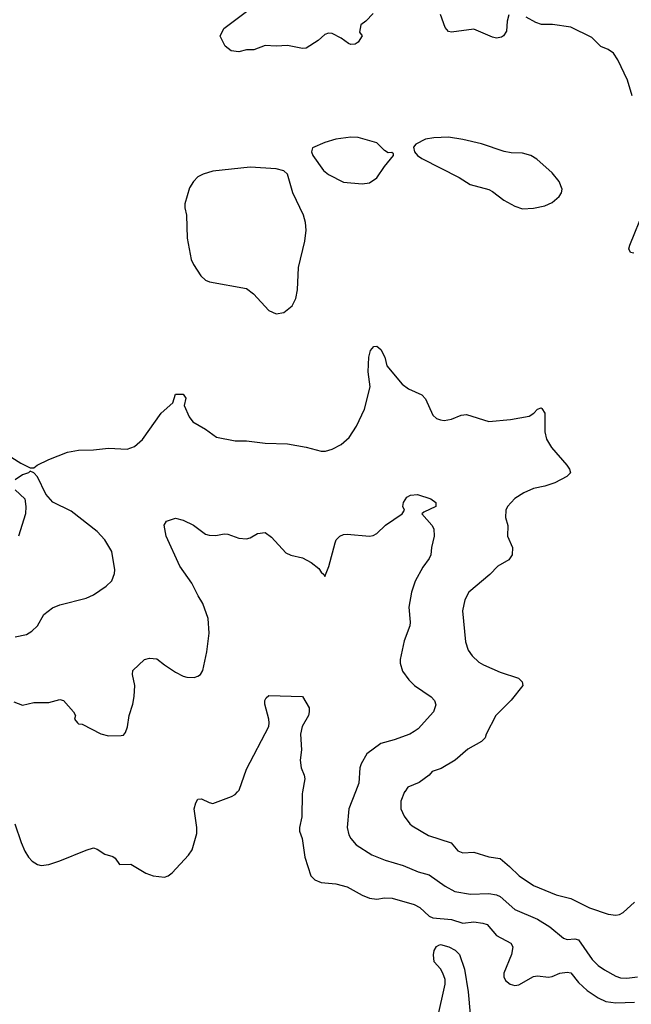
# Model space of a CAD drawing. Header units: inches. Extents: x 1834610 to 2027685, y 642842 to 774116.
# Tile 345 of 632: x 1955934 to 1959214, y 688862 to 694137. Entities that reach past the tile are written whole.
import ezdxf

# ---------------------------------------------------------------- set-up
doc = ezdxf.new("R2010")
doc.units = ezdxf.units.IN
doc.header["$MEASUREMENT"] = 0
doc.layers.add('B9658', color=7, linetype='Continuous')
doc.layers.add('B9659', color=7, linetype='Continuous')

msp = doc.modelspace()

# ---------------------------------------------------------------- linework, layer by layer
at = {"layer": 'B9658', "color": 5}
for points, elevation in [([(1955908.9, 689830), (1955942.8, 689730), (1955962.4, 689682.4), (1955981.5, 689650), (1956001.1, 689630), (1956030, 689611.4), (1956050, 689606.7), (1956090, 689611.4), (1956149.8, 689630.2), (1956290, 689688.9), (1956330, 689700.3), (1956350, 689694.4), (1956390, 689667), (1956434.3, 689654.3), (1956445.8, 689645.8), (1956470, 689610.6), (1956530, 689613.7), (1956610, 689565.6), (1956650, 689551.3), (1956710, 689543.1), (1956730, 689550.5), (1956752.4, 689567.6), (1956839.3, 689660.7), (1956858.4, 689690), (1956883.3, 689776.7), (1956883.5, 689810), (1956869.7, 689910), (1956878, 689942), (1956890, 689961), (1956910, 689964), (1956950, 689942.8), (1956970, 689937.3), (1957070, 689974.8), (1957090, 689986.8), (1957102.4, 690000)], 340), ([(1957450.5, 690000), (1957448.7, 689990), (1957447.1, 689867.1), (1957434.2, 689810), (1957434.5, 689790), (1957448, 689750), (1957464, 689650), (1957494.9, 689550), (1957517.3, 689530), (1957550, 689515.3), (1957630, 689507.4), (1957690, 689492.6), (1957770, 689446.5), (1957810, 689431.3), (1957850, 689425.5), (1957890, 689432.2), (1957931.9, 689431.9), (1958050, 689397.6), (1958080.3, 689380.3), (1958130, 689335.3), (1958150, 689325), (1958250, 689317.3), (1958310, 689297.4), (1958370, 689303.5), (1958417.7, 689297.7), (1958440.3, 689290), (1958490, 689231.6), (1958568, 689190), (1958578.7, 689170), (1958571.4, 689128.6), (1958530.6, 689030), (1958530.7, 689010), (1958538.8, 688990), (1958564.7, 688970), (1958590, 688963.8), (1958610, 688966.4), (1958690, 689011.4), (1958710, 689014.2), (1958770, 689008.5), (1958790, 689011.9), (1958830, 689028.4), (1958870, 689035), (1958890, 689030.2), (1958930, 688978.8), (1958977.2, 688937.2), (1959036.8, 688896.8), (1959077.5, 688877.5), (1959130, 688869.5), (1959230, 688873.8)], 340), ([(1957734.9, 690000), (1957699, 689910), (1957690.3, 689810.3), (1957699.5, 689770), (1957710.3, 689750), (1957737.6, 689717.6), (1957822.3, 689662.3), (1957894.5, 689634.5), (1957990, 689606.5), (1958070, 689571.2), (1958130, 689555.4), (1958215, 689495), (1958266.9, 689466.9), (1958351.8, 689451.8), (1958450, 689456.3), (1958490, 689448.5), (1958510, 689439.7), (1958589.5, 689369.5), (1958710, 689318.2), (1958777.2, 689277.2), (1958850, 689216.9), (1958870, 689210.2), (1958910, 689212.4), (1958930, 689207.8), (1959003.1, 689103.1), (1959036.5, 689070), (1959070, 689046.2), (1959130, 689013.5), (1959155, 689005), (1959190, 689001.6), (1959246.6, 689010)], 360), ([(1957998.2, 690000), (1957978, 689950), (1957978.7, 689910), (1957995.3, 689870), (1958025.7, 689830), (1958039.1, 689819.1), (1958126.6, 689766.6), (1958247.2, 689727.2), (1958283.9, 689683.9), (1958310, 689674.4), (1958370, 689678.3), (1958450, 689651.7), (1958510, 689643), (1958561, 689601), (1958611.7, 689550), (1958690, 689499.3), (1958810, 689449.4), (1958888.8, 689428.8), (1958990, 689379.3), (1959090, 689345.7), (1959130, 689340.3), (1959150, 689343.7), (1959170, 689353.7), (1959231.1, 689410)], 380), ([(1958174.1, 688785.9), (1958215.9, 688970), (1958215.1, 688995.1), (1958203.5, 689030), (1958190, 689052), (1958156, 689090), (1958152.9, 689127.1), (1958157.2, 689150), (1958170, 689171.3), (1958180.9, 689179.1), (1958190, 689182.8), (1958234.8, 689170), (1958270, 689151.8), (1958292.6, 689130), (1958318.9, 689050), (1958339.1, 688930), (1958349.5, 688810)], 320)]:
    msp.add_lwpolyline(points, dxfattribs=dict(at, elevation=elevation))
at = {"layer": 'B9659', "color": 5}
for points, elevation in [([(1957829.3, 694170.7), (1957791.1, 694128.9), (1957762.6, 694110), (1957755.8, 694070), (1957770.4, 694050), (1957750, 694016), (1957733.8, 694006.2), (1957710, 694005.1), (1957698, 694010), (1957658.2, 694038.2), (1957610, 694063.6), (1957590, 694065.6), (1957570, 694057.6), (1957534.1, 694025.9), (1957470, 693985.1), (1957450, 693982), (1957370, 693999.7), (1957310, 693995.6), (1957250, 693998.7), (1957190, 693975.8), (1957150, 693976.2), (1957110, 693965.1), (1957069, 693970), (1957036, 693996), (1957008.4, 694048.4), (1957028.7, 694090), (1957150, 694180.5)], 380), ([(1958556.9, 694163.1), (1958548.8, 694130), (1958544.4, 694075.6), (1958528.5, 694051.5), (1958517, 694043), (1958490, 694037.6), (1958470, 694043), (1958370, 694086), (1958250, 694069.6), (1958233.8, 694073.8), (1958216.1, 694096.1), (1958190, 694165.2)], 380), ([(1959218.4, 693730), (1959193.1, 693813.1), (1959141.7, 693921.7), (1959118.3, 693958.3), (1959090, 693978), (1959050, 693993.2), (1959001.6, 694041.6), (1958890, 694097), (1958791.4, 694111.4), (1958731.5, 694111.5), (1958702.3, 694122.3), (1958649.3, 694150)], 380), ([(1959227, 692887), (1959209.4, 692889.4), (1959201.2, 692910), (1959206.6, 692930), (1959282.2, 693117.8)], 380), ([(1955892.4, 691792.4), (1955940.9, 691760.9), (1955990, 691736), (1956010, 691736), (1956028.7, 691750), (1956090, 691780.5), (1956190, 691820.4), (1956250, 691830.4), (1956330, 691832.4), (1956410, 691842.4), (1956510, 691836.4), (1956550, 691850.4), (1956592.1, 691887.9), (1956692.8, 692030), (1956755.5, 692084.5), (1956770, 692130.7), (1956810.3, 692130.3), (1956826, 692110), (1956816, 692070), (1956843.7, 692010), (1956863.2, 691983.2), (1956930, 691943.6), (1956990, 691900.3), (1957090, 691880.3), (1957150, 691880.3), (1957250, 691869), (1957370, 691864.2), (1957470, 691846.7), (1957550, 691824.9), (1957573.8, 691826.2), (1957610, 691836.4), (1957658, 691862), (1957700.4, 691899.6), (1957740, 691960), (1957783.1, 692050), (1957813.6, 692170), (1957803.1, 692250), (1957806, 692330), (1957815.8, 692364.2), (1957832.7, 692387.3), (1957850, 692387.7), (1957870, 692370.6), (1957891.7, 692330), (1957903, 692283), (1957984.8, 692184.8), (1958018.9, 692158.9), (1958090, 692128), (1958110, 692106.8), (1958150, 692018.8), (1958170, 692000.5), (1958190, 691993), (1958210, 691990.4), (1958250, 691996.4), (1958302.2, 692017.8), (1958330, 692022.3), (1958450, 691984.9), (1958565.3, 691994.7), (1958666, 692014), (1958691.3, 692028.7), (1958710, 692050.4), (1958730, 692058), (1958734.7, 692054.7), (1958750.3, 692030), (1958750.3, 691930), (1958759.3, 691890), (1958785.7, 691845.7), (1958868.4, 691750), (1958882.4, 691730), (1958887.7, 691710), (1958867.3, 691690), (1958803.9, 691656.1), (1958750, 691638.5), (1958690, 691626), (1958636.7, 691603.3), (1958590, 691571.5), (1958550.3, 691530), (1958541.1, 691510), (1958539.5, 691470), (1958552.5, 691427.5), (1958550.5, 691370), (1958575.8, 691310), (1958574, 691270), (1958556.5, 691243.5), (1958497.6, 691210), (1958455.8, 691164.2), (1958342.4, 691070), (1958320.3, 691030), (1958308.9, 690970), (1958324.8, 690804.8), (1958339, 690759), (1958360.4, 690730), (1958396, 690696), (1958420.8, 690680.8), (1958510, 690642.2), (1958608, 690610), (1958628.2, 690590), (1958632.4, 690570), (1958570, 690491.1), (1958487.1, 690410), (1958434.9, 690310), (1958430.2, 690289.8), (1958410.6, 690270), (1958336.4, 690230), (1958270, 690171.1), (1958194.9, 690125.1), (1958146.4, 690110), (1958130.2, 690089.8), (1958075.5, 690050), (1958014.9, 690025.1), (1957998.7, 690001.3), (1957998.2, 690000)], 380), ([(1955909.4, 690830.6), (1955970, 690843.8), (1955998.6, 690861.4), (1956029.3, 690890), (1956064.5, 690950), (1956110, 690986.4), (1956150, 691002), (1956290, 691037.6), (1956330, 691056.4), (1956397.4, 691102.6), (1956428.4, 691131.6), (1956443, 691170), (1956445.1, 691190), (1956428.3, 691288.3), (1956391, 691351), (1956350, 691396.2), (1956210, 691505.1), (1956111.9, 691551.9), (1956075.1, 691595.1), (1956030, 691689), (1956010, 691709), (1955990, 691718), (1955982, 691710), (1955950, 691699.3), (1955910, 691672.7)], 380), ([(1955903.4, 690483.4), (1955950, 690464.9), (1956010, 690478.4), (1956090, 690478.4), (1956150, 690494.9), (1956170, 690490.5), (1956222, 690430), (1956233.4, 690410), (1956228.4, 690390), (1956244, 690370), (1956250, 690365.5), (1956270, 690364), (1956370, 690310.7), (1956410, 690300.7), (1956478, 690302), (1956490, 690304.7), (1956501.2, 690318.8), (1956512, 690348), (1956520.7, 690410), (1956541.6, 690470), (1956548.1, 690511.9), (1956551.5, 690570), (1956539.5, 690630), (1956541.2, 690650), (1956604, 690710), (1956630, 690717.1), (1956670, 690712.7), (1956710, 690680.5), (1956770, 690642), (1956810, 690620.5), (1956830, 690615.5), (1956870, 690614), (1956890, 690620.7), (1956904, 690630), (1956916, 690650), (1956937.6, 690750), (1956949.7, 690850.3), (1956944.2, 690930), (1956916.1, 691010), (1956890.9, 691050), (1956857.7, 691117.7), (1956793.7, 691210), (1956720.5, 691370), (1956709.3, 691430), (1956722, 691450), (1956770, 691466.8), (1956810, 691455.5), (1956866.8, 691430), (1956930, 691381.6), (1956950, 691375.5), (1956986.3, 691373.7), (1957030, 691382), (1957050, 691380.5), (1957110, 691360.5), (1957150, 691356.3), (1957170, 691362), (1957210, 691384.9), (1957250, 691390.6), (1957284.7, 691364.7), (1957361.1, 691281.1), (1957388.7, 691268.7), (1957450, 691253.7), (1957497.3, 691230), (1957537.6, 691197.6), (1957550, 691178), (1957565.4, 691165.4), (1957570, 691154), (1957591.9, 691208.1), (1957625.3, 691334.7), (1957632, 691350), (1957650, 691370.6), (1957670, 691379.3), (1957690, 691381.6), (1957810, 691370.6), (1957830, 691374), (1957850, 691384.9), (1957895.1, 691430), (1957985.2, 691490), (1957997.2, 691510), (1957989.5, 691530), (1957992.7, 691550), (1958010, 691578.8), (1958030, 691590.8), (1958066.6, 691593.4), (1958138, 691570), (1958166, 691550), (1958166, 691530), (1958100.7, 691499.3), (1958091.3, 691490), (1958144.9, 691430), (1958154.9, 691410), (1958156.4, 691370), (1958142.4, 691310), (1958138.4, 691270), (1958130.4, 691250), (1958096.3, 691203.7), (1958055.3, 691130), (1958034.6, 691070), (1958020.3, 690990), (1958028.8, 690910), (1958025.7, 690890), (1957995.3, 690810), (1957974.4, 690710), (1957974, 690690), (1957986.6, 690646.6), (1958020.6, 690600.6), (1958050.6, 690570), (1958141, 690510), (1958158.8, 690490), (1958166, 690466), (1958153, 690430), (1958070, 690338.7), (1958050, 690323), (1958026.8, 690310), (1957941.6, 690278.4), (1957870, 690259.7), (1957795.7, 690204.3), (1957764.6, 690150), (1957758.3, 690130), (1957753.5, 690046.5), (1957734.9, 690000)], 360), ([(1955910, 691618), (1955961, 691570), (1955967.7, 691530), (1955964.9, 691490), (1955928.4, 691370)], 380), ([(1957102.4, 690000), (1957111.8, 690010), (1957150, 690122), (1957269.7, 690350), (1957272.8, 690370), (1957269.7, 690389.7), (1957249.5, 690470), (1957249.4, 690490), (1957256.5, 690503.5), (1957270, 690516), (1957450.5, 690510.5), (1957486, 690450), (1957486.8, 690430), (1957482.8, 690410), (1957448.5, 690351.5), (1957439.5, 690310), (1957446, 690226), (1957437.4, 690170), (1957444, 690130), (1957460.3, 690090), (1957463.7, 690070), (1957450.5, 690000)], 340)]:
    msp.add_lwpolyline(points, dxfattribs=dict(at, elevation=elevation))
at = {"layer": 'B9659', "color": 5, "elevation": 420}
for points in [[(1957710, 693507.8), (1957630, 693496.3), (1957570, 693479.6), (1957504.7, 693450), (1957498.8, 693430), (1957506.8, 693410), (1957563.8, 693330), (1957590, 693308.5), (1957670, 693267.2), (1957770, 693258.4), (1957810, 693263), (1957850, 693290.7), (1957890, 693351), (1957938, 693410), (1957938, 693418), (1957930, 693426), (1957910, 693424), (1957890, 693436), (1957850, 693478), (1957750, 693506)], [(1958232.8, 693507.2), (1958154.9, 693505.1), (1958110, 693497), (1958058, 693470), (1958046.4, 693453.6), (1958051, 693430), (1958066.8, 693410), (1958090, 693393.4), (1958290, 693292.4), (1958350, 693254.9), (1958450, 693226.7), (1958470, 693216.4), (1958530.5, 693170), (1958590, 693137.4), (1958630, 693124.6), (1958690, 693127.2), (1958750, 693140.3), (1958790, 693158.4), (1958827.3, 693190), (1958839.6, 693210), (1958843.6, 693230), (1958826, 693270), (1958790, 693316.3), (1958707.3, 693390), (1958675.1, 693410), (1958630, 693422.6), (1958570, 693424.7), (1958531.1, 693431.1), (1958410, 693471.5), (1958310, 693495.6)], [(1957170, 693347.4), (1956970, 693326), (1956918.8, 693310), (1956890, 693295.1), (1956866.4, 693270), (1956844.3, 693235.7), (1956819.6, 693150), (1956819.6, 693130), (1956828.9, 693090), (1956832.9, 692967.1), (1956853, 692853), (1956865.8, 692825.8), (1956905.4, 692765.4), (1956930, 692742.6), (1956952.4, 692732.4), (1957150, 692696.5), (1957188.7, 692668.7), (1957270, 692578.4), (1957310, 692561.3), (1957350, 692568.4), (1957395.2, 692604.8), (1957415.6, 692644.4), (1957424.4, 692690), (1957429.8, 692810), (1957463.1, 692950), (1957469.8, 693010), (1957467.1, 693050), (1957456, 693090), (1957398, 693210), (1957369.8, 693309.8), (1957350, 693327.8), (1957310, 693338.3)]]:
    msp.add_lwpolyline(points, close=True, dxfattribs=at)

doc.saveas('drawing.dxf')
